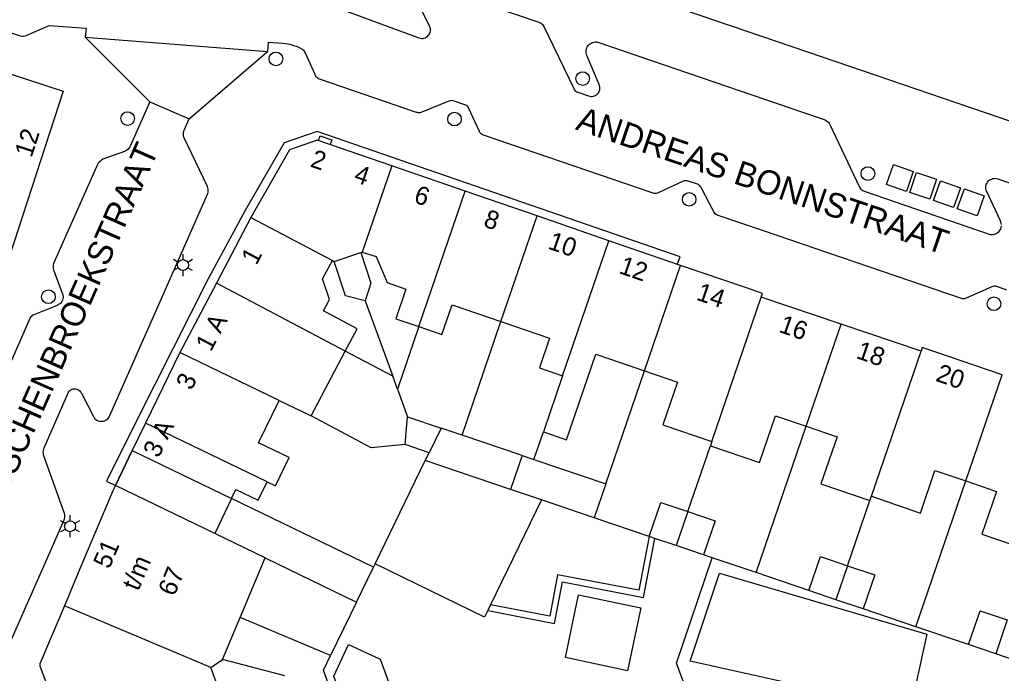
# Model space of a CAD drawing. Extents: x 122462 to 123306, y 485548 to 486417.
# Drawn here: x 122543.2 to 122623.8, y 485839.9 to 485893.5 of the extents above; entities that cross this region are included whole.
import ezdxf

# ---------------------------------------------------------------- set-up
doc = ezdxf.new("R2010")
doc.units = 0
for name, color, linetype in [('Level 1', 7, 'Continuous'), ('Level 10', 7, 'Continuous'), ('Level 11', 7, 'Continuous'), ('Level 17', 7, 'Continuous'), ('Level 19', 7, 'Continuous'), ('Level 2', 7, 'Continuous'), ('Level 21', 7, 'Continuous'), ('Level 23', 7, 'Continuous'), ('Level 4', 7, 'Continuous'), ('Level 40', 7, 'Continuous'), ('Level 42', 7, 'Continuous'), ('Level 5', 7, 'Continuous'), ('Level 50', 7, 'Continuous'), ('Level 53', 7, 'Continuous'), ('Level 58', 7, 'Continuous'), ('Level 59', 7, 'Continuous')]:
    doc.layers.add(name, color=color, linetype=linetype)

msp = doc.modelspace()

# ---------------------------------------------------------------- linework, layer by layer
at = {"layer": 'Level 1'}
for p, q in [((122579.784, 485879.419), (122573.755, 485881.5)), ((122585.673, 485877.387), (122579.784, 485879.419)), ((122562.199, 485877.259), (122559.357, 485871.865)), ((122591.562, 485875.354), (122585.673, 485877.387)), ((122597.449, 485873.319), (122591.562, 485875.354)), ((122569.031, 485873.661), (122571.216, 485874.378)), ((122571.216, 485874.378), (122571.328, 485874.415)), ((122568.882, 485873.74), (122569.031, 485873.661)), ((122559.357, 485871.865), (122556.36, 485866.179)), ((122610.631, 485868.505), (122604.076, 485870.72)), ((122617.186, 485866.29), (122610.631, 485868.505)), ((122567.125, 485860.979), (122569.927, 485866.294)), ((122556.36, 485866.179), (122553.539, 485860.4)), ((122587.764, 485864.269), (122586.194, 485859.684)), ((122564.499, 485862.248), (122567.125, 485860.979)), ((122553.539, 485860.4), (122552.459, 485858.14)), ((122600.02, 485858.876), (122599.901, 485858.529)), ((122552.459, 485858.14), (122560.61, 485854.202)), ((122563.373, 485849.35), (122551.08, 485855.289)), ((122612.992, 485854.044), (122613.111, 485854.392)), ((122561.31, 485844.461), (122563.373, 485849.35)), ((122559.851, 485841.002), (122561.31, 485844.461)), ((122558.901, 485840.349), (122559.851, 485841.002)), ((122559.59, 485838.478), (122558.901, 485840.349))]:
    msp.add_line(p, q, dxfattribs=at)
for points in [[(122579.039, 485900.679), (122609.071, 485890.432), (122627.809, 485884.039), (122627.989, 485884.549), (122627.707, 485884.649), (122627.853, 485885.077)], [(122531.929, 485892.459), (122546.779, 485887.63), (122540.489, 485868.38)], [(122573.755, 485881.5), (122567.64, 485883.61), (122565.37, 485882.799), (122562.199, 485877.259)], [(122571.328, 485874.415), (122572.473, 485874.048), (122573.373, 485871.919), (122574.92, 485871.389), (122574.086, 485868.954), (122575.978, 485868.306)], [(122569.927, 485866.294), (122570.9, 485868.14), (122568.142, 485869.594), (122568.637, 485870.533), (122568.081, 485872.22), (122568.882, 485873.74)], [(122604.076, 485870.72), (122604.179, 485871.029), (122602.696, 485871.534), (122597.449, 485873.319)], [(122575.978, 485868.306), (122577.871, 485867.658), (122578.705, 485870.092), (122582.706, 485868.722)], [(122582.706, 485868.722), (122586.707, 485867.351), (122585.873, 485864.917), (122587.764, 485864.269)], [(122623.84, 485864.36), (122617.289, 485866.6), (122617.186, 485866.29)], [(122586.194, 485859.684), (122588.087, 485859.036), (122590.492, 485866.055), (122594.493, 485864.685)], [(122594.493, 485864.685), (122597.2, 485863.758), (122596, 485860.253), (122600.02, 485858.876)], [(122563.528, 485855.575), (122564.206, 485855.248), (122565.327, 485857.569), (122562.823, 485858.78), (122564.499, 485862.248)], [(122599.901, 485858.529), (122603.921, 485857.152), (122605.24, 485861.004), (122607.765, 485860.139)], [(122607.765, 485860.139), (122610.292, 485859.274), (122608.972, 485855.42), (122612.992, 485854.044)], [(122613.111, 485854.392), (122617.132, 485853.015), (122618.333, 485856.521), (122620.859, 485855.655)], [(122551.08, 485855.289), (122550.86, 485854.829), (122548.166, 485848.445), (122546.889, 485845.419)], [(122560.61, 485854.202), (122560.969, 485854.946), (122562.797, 485854.062), (122563.528, 485855.575)], [(122620.859, 485855.655), (122623.385, 485854.79), (122622.185, 485851.285), (122626.205, 485849.908)], [(122546.889, 485845.419), (122544.88, 485840.66), (122544.88, 485840.489), (122548.508, 485830.759)]]:
    msp.add_lwpolyline(points, dxfattribs=at)
at = {"layer": 'Level 10'}
msp.add_lwpolyline([(122551.08, 485855.289), (122552.459, 485858.14), (122560.61, 485854.202), (122559.232, 485851.352), (122551.08, 485855.289)], dxfattribs=at)
at = {"layer": 'Level 11'}
msp.add_lwpolyline([(122597.176, 485873.416), (122597.427, 485874.032), (122567.638, 485884.325), (122564.924, 485883.389), (122561.714, 485877.82), (122558.692, 485872.216), (122552.845, 485860.698), (122550.35, 485855.621), (122551.08, 485855.289)], dxfattribs=at)
at = {"layer": 'Level 17'}
for p, q in [((122548.595, 485892.043), (122553.885, 485886.747)), ((122548.595, 485892.043), (122563.545, 485890.867)), ((122557.131, 485885.342), (122563.545, 485890.867)), ((122553.885, 485886.747), (122557.131, 485885.342)), ((122552.459, 485858.14), (122551.08, 485855.289))]:
    msp.add_line(p, q, dxfattribs=at)
for points in [[(122576.695, 485896.389), (122585.892, 485893.241), (122585.979, 485893.203), (122586.06, 485893.151), (122586.131, 485893.088), (122586.191, 485893.014), (122586.239, 485892.932), (122588.681, 485887.836), (122588.729, 485887.754), (122588.789, 485887.68), (122588.86, 485887.617), (122588.941, 485887.566), (122589.028, 485887.528), (122589.909, 485887.227), (122590.006, 485887.201), (122590.106, 485887.19), (122590.207, 485887.193), (122590.306, 485887.21), (122590.402, 485887.242), (122590.492, 485887.286), (122590.575, 485887.344), (122590.649, 485887.413), (122590.712, 485887.491), (122590.763, 485887.578), (122590.801, 485887.671), (122590.825, 485887.769), (122590.835, 485887.869), (122590.831, 485887.97), (122590.812, 485888.069), (122590.779, 485888.164), (122589.761, 485890.549), (122589.725, 485890.651), (122589.704, 485890.757), (122589.697, 485890.865), (122589.705, 485890.973), (122589.727, 485891.079), (122589.763, 485891.181), (122589.813, 485891.277), (122589.875, 485891.366), (122589.948, 485891.445), (122590.032, 485891.514), (122590.124, 485891.571), (122590.223, 485891.615), (122590.327, 485891.645), (122590.434, 485891.661)], [(122569.21, 485894.489), (122575.986, 485891.987), (122576.086, 485891.958), (122576.189, 485891.945), (122576.293, 485891.946), (122576.396, 485891.964), (122576.495, 485891.996), (122576.588, 485892.042), (122576.673, 485892.102), (122576.748, 485892.174), (122576.812, 485892.256), (122576.863, 485892.347), (122576.9, 485892.444), (122576.922, 485892.546), (122576.929, 485892.649), (122576.921, 485892.753), (122576.897, 485892.854), (122576.858, 485892.951), (122575.699, 485895.32)], [(122534.539, 485895.051), (122543.162, 485892.177), (122543.277, 485892.147), (122543.395, 485892.133), (122543.513, 485892.134), (122543.631, 485892.151), (122543.745, 485892.182), (122545.646, 485892.994), (122548.673, 485892.799), (122548.595, 485892.043)], [(122600.372, 485877.511), (122600.303, 485877.57), (122600.243, 485877.638), (122600.195, 485877.715), (122599.141, 485879.71), (122599.097, 485879.78), (122599.044, 485879.844), (122598.982, 485879.9), (122598.913, 485879.947), (122598.839, 485879.984), (122598.067, 485880.249), (122597.987, 485880.27), (122597.904, 485880.28), (122597.821, 485880.279), (122597.739, 485880.266), (122597.659, 485880.242), (122595.618, 485879.285), (122595.54, 485879.255), (122595.459, 485879.236), (122595.377, 485879.229), (122595.294, 485879.233), (122595.212, 485879.248), (122581.293, 485884.002), (122581.203, 485884.041), (122581.121, 485884.094), (122581.049, 485884.16), (122580.988, 485884.237), (122580.94, 485884.322), (122580.091, 485886.192), (122580.044, 485886.277), (122579.983, 485886.354), (122579.911, 485886.42), (122579.829, 485886.473), (122579.739, 485886.512), (122578.865, 485886.811), (122578.782, 485886.833), (122578.697, 485886.843), (122578.611, 485886.84), (122578.527, 485886.825), (122578.445, 485886.799), (122576.211, 485885.893), (122576.13, 485885.867), (122576.045, 485885.852), (122575.96, 485885.85), (122575.875, 485885.86), (122575.792, 485885.882), (122567.898, 485888.57), (122567.803, 485888.61), (122567.714, 485888.662), (122567.633, 485888.726), (122567.562, 485888.801), (122567.502, 485888.885), (122567.454, 485888.976), (122566.667, 485890.747), (122566.627, 485890.826), (122566.578, 485890.899), (122566.52, 485890.966), (122566.455, 485891.025), (122566.383, 485891.076), (122566.169, 485891.181), (122565.949, 485891.273), (122565.724, 485891.352), (122565.494, 485891.416), (122565.261, 485891.467), (122565.025, 485891.503), (122564.788, 485891.525), (122563.62, 485891.6), (122563.545, 485890.867)], [(122590.434, 485891.661), (122590.542, 485891.662), (122590.649, 485891.649), (122590.754, 485891.621), (122607.533, 485885.874), (122609.251, 485885.286), (122609.346, 485885.25), (122609.435, 485885.2), (122609.516, 485885.139), (122609.588, 485885.067), (122609.649, 485884.986), (122609.698, 485884.897), (122612.139, 485879.744), (122612.194, 485879.66), (122612.261, 485879.585), (122612.338, 485879.52), (122612.422, 485879.466), (122612.514, 485879.424), (122622.778, 485875.903), (122622.882, 485875.876), (122622.989, 485875.865), (122623.096, 485875.868), (122623.202, 485875.885), (122623.304, 485875.918), (122623.401, 485875.964), (122623.49, 485876.023), (122623.571, 485876.095), (122623.64, 485876.176), (122623.698, 485876.267), (122623.743, 485876.364), (122623.773, 485876.467), (122623.789, 485876.573)], [(122553.885, 485886.747), (122552.306, 485883.166), (122552.255, 485883.06), (122552.19, 485882.961), (122552.112, 485882.872), (122552.024, 485882.794), (122551.926, 485882.729), (122551.82, 485882.677), (122550.046, 485882.033), (122549.939, 485881.968), (122549.84, 485881.892), (122549.749, 485881.806), (122549.668, 485881.71), (122549.597, 485881.607), (122546.006, 485873.474), (122545.976, 485873.376), (122545.959, 485873.275), (122545.957, 485873.173), (122545.968, 485873.072), (122545.993, 485872.973), (122546.032, 485872.878), (122546.732, 485871.003), (122546.762, 485870.9), (122546.778, 485870.794), (122546.777, 485870.686), (122546.761, 485870.58), (122546.73, 485870.478), (122546.685, 485870.38), (122546.625, 485870.291), (122546.554, 485870.211), (122546.471, 485870.142), (122546.38, 485870.086), (122546.281, 485870.044), (122544.365, 485869.28), (122544.286, 485869.236), (122544.213, 485869.183), (122544.148, 485869.12), (122544.091, 485869.05), (122544.044, 485868.973), (122540.594, 485861.168)], [(122546.893, 485852.552), (122546.915, 485852.657), (122546.922, 485852.764), (122546.912, 485852.871), (122546.887, 485852.976), (122545.207, 485857.701), (122545.176, 485857.809), (122545.159, 485857.921), (122545.156, 485858.033), (122545.167, 485858.145), (122545.192, 485858.255), (122545.23, 485858.361), (122547.218, 485862.926), (122547.276, 485863.004), (122547.346, 485863.071), (122547.426, 485863.127), (122547.513, 485863.169), (122547.607, 485863.196), (122547.703, 485863.208), (122547.8, 485863.205), (122547.895, 485863.187), (122547.987, 485863.153), (122548.071, 485863.106), (122548.147, 485863.045), (122548.213, 485862.973), (122548.266, 485862.892), (122548.305, 485862.803), (122549.264, 485860.925), (122549.322, 485860.837), (122549.392, 485860.757), (122549.473, 485860.689), (122549.562, 485860.632), (122549.658, 485860.588), (122549.76, 485860.559), (122549.865, 485860.544), (122549.97, 485860.544), (122550.075, 485860.558), (122550.177, 485860.587), (122550.273, 485860.631), (122550.363, 485860.687), (122550.444, 485860.755), (122550.514, 485860.834), (122550.572, 485860.923), (122550.618, 485861.018), (122558.654, 485879.226), (122558.676, 485879.341), (122558.684, 485879.458), (122558.679, 485879.575), (122558.659, 485879.691), (122558.626, 485879.803), (122556.702, 485883.84), (122556.674, 485883.934), (122556.658, 485884.031), (122556.654, 485884.13), (122556.663, 485884.227), (122556.685, 485884.323), (122556.718, 485884.416), (122557.131, 485885.342)], [(122623.791, 485876.681), (122623.777, 485876.787), (122623.748, 485876.89), (122623.706, 485876.989), (122622.554, 485879.44), (122622.521, 485879.541), (122622.503, 485879.646), (122622.5, 485879.753), (122622.512, 485879.859), (122622.538, 485879.962), (122622.579, 485880.061), (122622.634, 485880.152), (122622.701, 485880.235), (122622.779, 485880.308), (122622.867, 485880.369), (122622.962, 485880.416), (122623.063, 485880.45), (122623.168, 485880.469), (122623.274, 485880.474), (122623.381, 485880.463), (122623.484, 485880.437), (122627.732, 485878.954)], [(122624.231, 485871.308), (122623.401, 485871.592), (122623.321, 485871.613), (122623.238, 485871.623), (122623.155, 485871.622), (122623.073, 485871.609), (122622.994, 485871.585), (122620.905, 485870.639), (122620.827, 485870.61), (122620.746, 485870.592), (122620.663, 485870.585), (122620.58, 485870.59), (122620.499, 485870.606), (122604.255, 485876.156), (122600.532, 485877.428), (122600.449, 485877.464), (122600.372, 485877.511)], [(122542.531, 485842.602), (122545.6, 485849.59), (122546.856, 485852.451), (122546.893, 485852.552)]]:
    msp.add_lwpolyline(points, dxfattribs=at)
at = {"layer": 'Level 19'}
for p, q in [((122571.559, 485870.416), (122573.827, 485864.238)), ((122579.517, 485859.408), (122582.706, 485868.722)), ((122575.978, 485868.306), (122574.219, 485863.17)), ((122573.827, 485864.238), (122569.927, 485866.294)), ((122591.318, 485855.414), (122594.493, 485864.685)), ((122574.219, 485863.17), (122573.827, 485864.238)), ((122574.219, 485863.17), (122575.044, 485860.923)), ((122603.652, 485848.129), (122607.765, 485860.139)), ((122585.416, 485857.411), (122586.194, 485859.684)), ((122598.053, 485853.133), (122599.901, 485858.529)), ((122616.761, 485843.691), (122620.859, 485855.655)), ((122572.254, 485848.574), (122560.61, 485854.202)), ((122611.161, 485848.694), (122612.992, 485854.044)), ((122594.874, 485851.102), (122590.364, 485852.629)), ((122563.373, 485849.35), (122570.861, 485845.709)), ((122600.057, 485849.346), (122599.326, 485849.594)), ((122603.652, 485848.129), (122600.057, 485849.346)), ((122572.385, 485848.843), (122572.254, 485848.574)), ((122607.981, 485846.664), (122603.652, 485848.129)), ((122570.861, 485845.709), (122568.731, 485841.33)), ((122616.761, 485843.691), (122612.433, 485845.157)), ((122568.731, 485841.33), (122561.31, 485844.461)), ((122621.09, 485842.225), (122616.761, 485843.691)), ((122564.979, 485839.658), (122559.851, 485841.002))]:
    msp.add_line(p, q, dxfattribs=at)
for points in [[(122571.216, 485874.378), (122572.035, 485871.882), (122571.559, 485870.416)], [(122571.559, 485870.416), (122569.959, 485870.832), (122569.031, 485873.661)], [(122574.85, 485858.629), (122572.071, 485858.372), (122567.125, 485860.979)], [(122593.099, 485840.081), (122587.999, 485841.161), (122589.091, 485846.321), (122594.191, 485845.241), (122593.099, 485840.081)], [(122568.675, 485838.69), (122568.146, 485840.126), (122568.731, 485841.33)]]:
    msp.add_lwpolyline(points, dxfattribs=at)
at = {"layer": 'Level 2'}
for p, q in [((122574.85, 485858.629), (122575.044, 485860.923)), ((122575.044, 485860.923), (122577.804, 485859.988)), ((122577.804, 485859.988), (122576.819, 485857.962)), ((122579.517, 485859.408), (122577.804, 485859.988)), ((122584.442, 485857.741), (122579.517, 485859.408)), ((122576.819, 485857.962), (122574.85, 485858.629)), ((122576.507, 485857.32), (122576.819, 485857.962)), ((122584.442, 485857.741), (122583.498, 485854.953)), ((122584.442, 485857.741), (122585.416, 485857.411)), ((122585.416, 485857.411), (122591.318, 485855.414)), ((122572.385, 485848.843), (122576.507, 485857.32)), ((122583.498, 485854.953), (122576.507, 485857.32)), ((122591.318, 485855.414), (122590.364, 485852.629)), ((122586.039, 485854.093), (122583.498, 485854.953)), ((122586.039, 485854.093), (122581.852, 485845.481)), ((122590.364, 485852.629), (122586.039, 485854.093)), ((122598.053, 485853.133), (122597.099, 485850.348)), ((122595.341, 485850.944), (122594.874, 485851.102)), ((122597.099, 485850.348), (122595.341, 485850.944)), ((122599.326, 485849.594), (122597.099, 485850.348)), ((122611.161, 485848.694), (122610.207, 485845.91)), ((122610.207, 485845.91), (122607.981, 485846.664)), ((122581.852, 485845.481), (122581.625, 485845.014)), ((122612.433, 485845.157), (122610.207, 485845.91)), ((122624.27, 485844.256), (122623.316, 485841.471)), ((122623.316, 485841.471), (122621.09, 485842.225)), ((122625.542, 485840.717), (122623.316, 485841.471))]:
    msp.add_line(p, q, dxfattribs=at)
for points in [[(122594.874, 485851.102), (122595.827, 485853.887), (122598.053, 485853.133)], [(122598.053, 485853.133), (122600.28, 485852.38), (122599.326, 485849.594)], [(122607.981, 485846.664), (122608.934, 485849.448), (122611.161, 485848.694)], [(122581.625, 485845.014), (122581.364, 485844.477), (122572.385, 485848.843)], [(122611.161, 485848.694), (122613.386, 485847.941), (122612.433, 485845.157)], [(122616.29, 485836.845), (122598.241, 485840.86), (122600.637, 485848.095), (122617.676, 485843.074), (122616.29, 485836.845)], [(122621.09, 485842.225), (122622.044, 485845.01), (122624.27, 485844.256)], [(122574.438, 485824.874), (122569, 485839.633), (122570.199, 485842.231), (122572.797, 485841.032), (122578.235, 485826.273), (122574.438, 485824.874)]]:
    msp.add_lwpolyline(points, dxfattribs=at)
at = {"layer": 'Level 21'}
for points in [[(122594.874, 485851.102), (122594.023, 485846.688), (122587.362, 485847.956), (122586.715, 485844.556), (122581.852, 485845.481)], [(122581.625, 485845.014), (122587.112, 485843.971), (122587.759, 485847.37), (122594.42, 485846.103), (122595.341, 485850.944)]]:
    msp.add_lwpolyline(points, dxfattribs=at)
at = {"layer": 'Level 23'}
msp.add_line((122570.861, 485845.709), (122572.254, 485848.574), dxfattribs=at)
msp.add_lwpolyline([(122600.735, 485830.91), (122597.129, 485840.696), (122600.057, 485849.346)], dxfattribs=at)
at = {"layer": 'Level 4'}
for p, q in [((122575.978, 485868.306), (122579.784, 485879.419)), ((122582.706, 485868.722), (122585.673, 485877.387)), ((122587.764, 485864.269), (122591.562, 485875.354)), ((122594.493, 485864.685), (122597.449, 485873.319)), ((122569.927, 485866.294), (122559.357, 485871.865)), ((122600.02, 485858.876), (122604.076, 485870.72)), ((122607.765, 485860.139), (122610.631, 485868.505)), ((122613.111, 485854.392), (122617.186, 485866.29)), ((122564.499, 485862.248), (122556.36, 485866.179)), ((122620.859, 485855.655), (122623.84, 485864.36)), ((122558.901, 485840.349), (122546.889, 485845.419))]:
    msp.add_line(p, q, dxfattribs=at)
at = {"layer": 'Level 40'}
msp.add_lwpolyline([(122567.75, 485883.573), (122567.883, 485883.957), (122568.828, 485883.629), (122568.696, 485883.247)], dxfattribs=at)
at = {"layer": 'Level 42'}
for points in [[(122615.991, 485879.404), (122614.358, 485879.962), (122614.916, 485881.595), (122616.549, 485881.037), (122615.991, 485879.404)], [(122617.897, 485878.765), (122616.265, 485879.323), (122616.823, 485880.955), (122618.455, 485880.397), (122617.897, 485878.765)], [(122619.854, 485878.067), (122618.215, 485878.64), (122618.788, 485880.279), (122620.427, 485879.706), (122619.854, 485878.067)], [(122621.796, 485877.395), (122620.166, 485877.981), (122620.752, 485879.611), (122622.382, 485879.025), (122621.796, 485877.395)]]:
    msp.add_lwpolyline(points, dxfattribs=at)
at = {"layer": 'Level 5'}
for p, q in [((122573.755, 485881.5), (122571.328, 485874.415)), ((122573.755, 485881.501), (122573.755, 485881.5)), ((122562.199, 485877.259), (122568.882, 485873.74)), ((122563.528, 485855.575), (122553.539, 485860.4))]:
    msp.add_line(p, q, dxfattribs=at)
at = {"layer": 'Level 50'}
for p, q in [((122556.233, 485873.579), (122555.843, 485873.804)), ((122556.623, 485873.804), (122556.623, 485874.254)), ((122557.402, 485873.804), (122557.012, 485873.579)), ((122556.233, 485873.129), (122555.843, 485872.904)), ((122556.623, 485872.454), (122556.623, 485872.904)), ((122557.402, 485872.904), (122557.012, 485873.129)), ((122547.358, 485852.384), (122547.358, 485852.834)), ((122546.968, 485852.159), (122546.578, 485852.384)), ((122548.137, 485852.384), (122547.747, 485852.159)), ((122546.968, 485851.709), (122546.578, 485851.484)), ((122547.358, 485851.034), (122547.358, 485851.484)), ((122548.137, 485851.484), (122547.747, 485851.709))]:
    msp.add_line(p, q, dxfattribs=at)
for centre in [(122556.623, 485873.354), (122547.358, 485851.934)]:
    msp.add_circle(centre, 0.45, dxfattribs=at)
at = {"layer": 'Level 53'}
for centre in [(122564.244, 485890.268), (122589.42, 485888.659), (122552.078, 485885.375), (122578.901, 485885.332), (122612.83, 485880.858), (122598.16, 485878.748), (122545.576, 485870.76), (122623.174, 485870.184)]:
    msp.add_circle(centre, 0.56, dxfattribs=at)

# ---------------------------------------------------------------- texts
at = {"layer": 'Level 58'}
for s, rotation, p in [('12', 71.905, (122544.189, 485882.11)), ('2', 340.95744, (122566.983, 485881.459)), ('4', 340.95744, (122570.563, 485880.222)), ('6', 340.95744, (122575.477, 485878.526)), ('8', 340.95744, (122581.198, 485876.551)), ('10', 340.95431, (122586.491, 485874.724)), ('1', 62.21284, (122562.648, 485873.283)), ('12', 340.9744, (122592.315, 485872.714)), ('14', 340.9744, (122598.664, 485870.536)), ('1 A', 62.19617, (122558.906, 485866.184)), ('16', 340.9744, (122605.442, 485867.891)), ('18', 340.9744, (122611.786, 485865.747)), ('20', 340.9744, (122618.314, 485863.878)), ('3', 63.98283, (122557.32, 485863.014)), ('3 A', 64.07066, (122554.619, 485857.472)), ('51', 67.1149, (122550.575, 485848.366)), ('t/m', 67.1149, (122552.946, 485846.551)), ('67', 67.1149, (122555.9, 485846.119))]:
    msp.add_text(s, height=1.5, rotation=rotation, dxfattribs=at).set_placement(p)
at = {"layer": 'Level 59'}
for s, rotation, p in [('ANDREAS BONNSTRAAT', 341.18638, (122588.758, 485884.502)), ('VAN MUSSCHENBROEKSTRAAT', 66.15966, (122537.904, 485844.877))]:
    msp.add_text(s, height=2, rotation=rotation, dxfattribs=at).set_placement(p)

doc.saveas('drawing.dxf')
